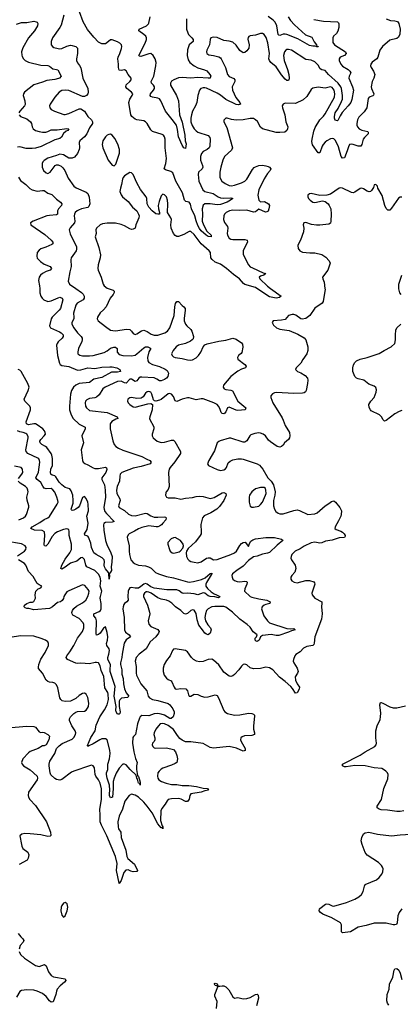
# Model space of a CAD drawing. Header units: inches. Extents: x 1843162 to 1959474, y 907081 to 1016326.
# Tile 348 of 656: x 1942868 to 1947231, y 921798 to 933079. Entities that reach past the tile are written whole.
import ezdxf

# ---------------------------------------------------------------- set-up
doc = ezdxf.new("R2010")
doc.units = ezdxf.units.IN
doc.header["$MEASUREMENT"] = 0
doc.layers.add('B9942', color=7, linetype='Continuous')
doc.layers.add('B9943', color=7, linetype='Continuous')

msp = doc.modelspace()

# ---------------------------------------------------------------- linework, layer by layer
at = {"layer": 'B9942', "color": 5}
for points, elevation in [([(1946367, 930000), (1946369, 929990), (1946348, 929852), (1946336, 929830), (1946250, 929774), (1946193, 929690), (1946150, 929654), (1946106, 929646), (1946090, 929653), (1946035, 929695), (1946010, 929702), (1945990, 929701), (1945951, 929689), (1945910, 929645), (1945870, 929635), (1945774, 929630), (1945761, 929610), (1945779, 929579), (1945811, 929550), (1945850, 929535), (1945957, 929517), (1946055, 929475), (1946130, 929435), (1946150, 929410), (1946170, 929330), (1946173, 929290), (1946160, 929250), (1946114, 929186), (1946090, 929143), (1946036, 929090), (1946031, 929070), (1946051, 929050), (1946090, 929033), (1946141, 929001), (1946166, 928970), (1946170, 928950), (1946169, 928910), (1946152, 928830), (1946145, 928815), (1946130, 928803), (1946110, 928800), (1946010, 928797), (1945812, 928808), (1945790, 928805), (1945767, 928793), (1945747, 928770), (1945747, 928750), (1945770, 928690), (1945877, 928517), (1945890, 928490), (1945910, 928430), (1945962, 928350), (1945966, 928310), (1945961, 928290), (1945948, 928270), (1945904, 928230), (1945890, 928204), (1945871, 928190), (1945850, 928183), (1945819, 928190), (1945744, 928244), (1945722, 928262), (1945684, 928310), (1945660, 928330), (1945630, 928342), (1945610, 928345), (1945562, 928338), (1945519, 928321), (1945505, 928310), (1945470, 928254), (1945450, 928239), (1945430, 928239), (1945290, 928286), (1945270, 928284), (1945167, 928253), (1945150, 928246), (1945133, 928230), (1945102, 928138), (1945035, 928030), (1945022, 927990), (1945031, 927970), (1945130, 927926), (1945170, 927915), (1945210, 927920), (1945227, 927933), (1945239, 927950), (1945259, 928001), (1945279, 928021), (1945310, 928035), (1945370, 928046), (1945410, 928047), (1945430, 928042), (1945590, 927990), (1945616, 927976), (1945655, 927930), (1945711, 927831), (1945750, 927791), (1945776, 927750), (1945795, 927670), (1945793, 927630), (1945778, 927570), (1945776, 927510), (1945790, 927471), (1945806, 927446), (1945830, 927424), (1945850, 927416), (1945890, 927418), (1946010, 927456), (1946050, 927462), (1946077, 927457), (1946170, 927409), (1946250, 927418), (1946279, 927430), (1946370, 927510), (1946410, 927534), (1946441, 927559), (1946470, 927567), (1946490, 927551), (1946537, 927490), (1946556, 927450), (1946554, 927410), (1946548, 927390), (1946524, 927336), (1946483, 927270), (1946481, 927250), (1946496, 927236), (1946550, 927219), (1946570, 927206), (1946588, 927190), (1946600, 927170), (1946599, 927161), (1946592, 927148), (1946530, 927143), (1946450, 927117), (1946375, 927105), (1946330, 927086), (1946310, 927083), (1946250, 927094), (1946210, 927085), (1946130, 927048), (1946084, 927016), (1946025, 926990), (1945988, 926950), (1945979, 926930), (1945977, 926910), (1945982, 926890), (1946025, 926830), (1946035, 926790), (1946022, 926750), (1945988, 926712), (1945978, 926690), (1945978, 926670), (1945988, 926650), (1946013, 926633), (1946050, 926625), (1946150, 926652), (1946192, 926652), (1946238, 926638), (1946248, 926628), (1946252, 926610), (1946216, 926510), (1946219, 926490), (1946252, 926452), (1946330, 926410), (1946333, 926393), (1946328, 926350), (1946334, 926270), (1946329, 926210), (1946252, 926008), (1946245, 925935), (1946239, 925921), (1946230, 925910), (1946161, 925899), (1946120, 925880), (1946082, 925838), (1946035, 925805), (1946024, 925790), (1946008, 925750), (1946004, 925730), (1946009, 925710), (1946047, 925650), (1946060, 925610), (1946053, 925590), (1946027, 925550), (1946030, 925510), (1946050, 925470), (1946075, 925430), (1946073, 925410), (1946050, 925365), (1946030, 925362), (1945997, 925417), (1945978, 925438), (1945910, 925498), (1945846, 925546), (1945769, 925629), (1945730, 925652), (1945690, 925660), (1945630, 925647), (1945550, 925641), (1945510, 925654), (1945470, 925686), (1945450, 925696), (1945430, 925693), (1945410, 925674), (1945380, 925630), (1945330, 925577), (1945310, 925562), (1945290, 925555), (1945270, 925558), (1945210, 925602), (1945150, 925688), (1945090, 925742), (1945071, 925751), (1945030, 925747), (1944970, 925724), (1944930, 925720), (1944896, 925730), (1944861, 925750), (1944838, 925770), (1944790, 925836), (1944770, 925852), (1944650, 925871), (1944630, 925865), (1944619, 925850), (1944594, 925790), (1944550, 925737), (1944524, 925690), (1944514, 925650), (1944513, 925610), (1944524, 925570), (1944550, 925534), (1944570, 925519), (1944604, 925504), (1944614, 925494), (1944638, 925430), (1944650, 925414), (1944670, 925408), (1944710, 925416), (1944772, 925412), (1944790, 925390), (1944802, 925342), (1944810, 925327), (1944830, 925328), (1944870, 925352), (1944910, 925347), (1944950, 925328), (1944990, 925317), (1945030, 925320), (1945110, 925344), (1945130, 925337), (1945148, 925308), (1945210, 925165), (1945221, 925150), (1945251, 925130), (1945330, 925110), (1945390, 925114), (1945490, 925132), (1945530, 925129), (1945550, 925122), (1945560, 925110), (1945561, 925101), (1945547, 924987), (1945550, 924952), (1945560, 924910), (1945558, 924890), (1945530, 924876), (1945445, 924875), (1945418, 924862), (1945405, 924850), (1945400, 924830), (1945407, 924810), (1945452, 924728), (1945453, 924707), (1945430, 924700), (1945353, 924733), (1945270, 924751), (1945090, 924733), (1945050, 924741), (1944970, 924785), (1944830, 924807), (1944770, 924806), (1944730, 924825), (1944705, 924845), (1944676, 924876), (1944630, 924945), (1944570, 924994), (1944530, 925011), (1944504, 925016), (1944479, 925010), (1944459, 924990), (1944429, 924950), (1944410, 924910), (1944406, 924890), (1944417, 924850), (1944416, 924830), (1944409, 924810), (1944390, 924790), (1944385, 924770), (1944393, 924750), (1944410, 924737), (1944430, 924733), (1944550, 924738), (1944630, 924718), (1944655, 924690), (1944670, 924650), (1944679, 924610), (1944670, 924570), (1944650, 924556), (1944610, 924537), (1944510, 924504), (1944489, 924491), (1944467, 924470), (1944453, 924450), (1944446, 924410), (1944450, 924390), (1944464, 924370), (1944493, 924350), (1944547, 924330), (1944610, 924317), (1944670, 924315), (1944730, 924304), (1944806, 924306), (1944894, 924294), (1944970, 924276), (1945022, 924270), (1945032, 924250), (1944990, 924245), (1944950, 924230), (1944829, 924211), (1944817, 924190), (1944810, 924150), (1944790, 924121), (1944770, 924121), (1944720, 924150), (1944690, 924156), (1944607, 924153), (1944570, 924144), (1944558, 924130), (1944536, 924090), (1944498, 924042), (1944487, 924013), (1944484, 923904), (1944502, 923842), (1944510, 923830), (1944510, 923810), (1944506, 923826), (1944500, 923820), (1944490, 923821), (1944450, 923867), (1944386, 923990), (1944330, 924068), (1944290, 924114), (1944230, 924170), (1944190, 924196), (1944150, 924207), (1944122, 924190), (1944075, 924125), (1944047, 924033), (1944008, 923952), (1943995, 923890), (1943997, 923830), (1944002, 923810), (1944028, 923770), (1944033, 923710), (1944084, 923564), (1944097, 923490), (1944109, 923469), (1944185, 923405), (1944220, 923330), (1944210, 923318), (1944170, 923315), (1944142, 923322), (1944110, 923338), (1944084, 923336), (1944061, 923310), (1944030, 923215), (1944010, 923184), (1944007, 923187), (1943977, 923330), (1943985, 923410), (1943967, 923490), (1943867, 923730), (1943805, 923850), (1943789, 923890), (1943790, 923970), (1943785, 924030), (1943805, 924150), (1943807, 924267), (1943790, 924333), (1943770, 924370), (1943740, 924410), (1943734, 924430), (1943726, 924506), (1943711, 924531), (1943690, 924537), (1943670, 924532), (1943489, 924471), (1943463, 924457), (1943350, 924374), (1943330, 924367), (1943290, 924374), (1943270, 924386), (1943227, 924427), (1943217, 924450), (1943206, 924530), (1943206, 924550), (1943215, 924585), (1943270, 924670), (1943292, 924728), (1943320, 924760), (1943355, 924785), (1943470, 924834), (1943490, 924853), (1943508, 924890), (1943510, 924910), (1943503, 924930), (1943464, 924990), (1943438, 925050), (1943440, 925070), (1943450, 925090), (1943489, 925131), (1943510, 925144), (1943530, 925152), (1943610, 925155), (1943630, 925168), (1943647, 925190), (1943656, 925210), (1943662, 925250), (1943650, 925315), (1943632, 925350), (1943610, 925362), (1943590, 925360), (1943550, 925335), (1943510, 925302), (1943450, 925270), (1943390, 925268), (1943354, 925274), (1943338, 925290), (1943330, 925309), (1943304, 925424), (1943290, 925459), (1943270, 925478), (1943250, 925485), (1943208, 925488), (1943190, 925495), (1943170, 925510), (1943130, 925590), (1943085, 925645), (1943082, 925662), (1943087, 925690), (1943109, 925751), (1943159, 925830), (1943198, 925910), (1943200, 925930), (1943192, 925950), (1943165, 925970), (1943114, 925990), (1943030, 926014), (1942879, 926021), (1942758, 926002)], 680), ([(1943511, 930000), (1943575, 929955), (1943594, 929934), (1943606, 929910), (1943606, 929890), (1943595, 929870), (1943527, 929830), (1943510, 929810), (1943485, 929715), (1943490, 929670), (1943487, 929653), (1943466, 929610), (1943467, 929590), (1943487, 929550), (1943530, 929492), (1943573, 929450), (1943584, 929430), (1943585, 929410), (1943579, 929390), (1943541, 929310), (1943533, 929273), (1943535, 929250), (1943556, 929236), (1943589, 929229), (1943670, 929227), (1943710, 929232), (1943836, 929264), (1943870, 929283), (1943910, 929316), (1943948, 929328), (1943968, 929328), (1943985, 929310), (1943987, 929270), (1944010, 929244), (1944052, 929232), (1944150, 929227), (1944190, 929236), (1944210, 929249), (1944290, 929321), (1944310, 929330), (1944338, 929330), (1944361, 929321), (1944373, 929310), (1944348, 929272), (1944334, 929210), (1944338, 929170), (1944350, 929153), (1944389, 929130), (1944470, 929104), (1944535, 929075), (1944558, 929058), (1944575, 929030), (1944565, 928990), (1944550, 928970), (1944530, 928956), (1944490, 928940), (1944470, 928942), (1944442, 928962), (1944410, 928974), (1944270, 928985), (1944250, 928982), (1944233, 928970), (1944210, 928941), (1944190, 928935), (1944150, 928961), (1944130, 928959), (1944090, 928915), (1944070, 928919), (1944030, 928938), (1943990, 928934), (1943847, 928870), (1943822, 928850), (1943781, 928779), (1943750, 928753), (1943730, 928745), (1943670, 928740), (1943636, 928724), (1943624, 928710), (1943618, 928690), (1943623, 928650), (1943633, 928630), (1943670, 928602), (1943870, 928578), (1943984, 928530), (1943995, 928510), (1943970, 928502), (1943925, 928475), (1943906, 928450), (1943907, 928390), (1943934, 928254), (1943950, 928210), (1943970, 928190), (1944000, 928170), (1944050, 928146), (1944270, 928073), (1944324, 928044), (1944361, 928030), (1944376, 928010), (1944363, 927990), (1944259, 927961), (1944170, 927942), (1944038, 927890), (1944020, 927870), (1944015, 927850), (1944012, 927790), (1943984, 927730), (1943977, 927690), (1943980, 927650), (1944015, 927590), (1944019, 927570), (1944000, 927510), (1944008, 927490), (1944070, 927455), (1944115, 927415), (1944150, 927400), (1944190, 927394), (1944310, 927424), (1944330, 927420), (1944370, 927394), (1944410, 927381), (1944450, 927378), (1944524, 927384), (1944539, 927379), (1944547, 927370), (1944542, 927350), (1944510, 927310), (1944494, 927290), (1944470, 927276), (1944450, 927268), (1944432, 927268), (1944350, 927279), (1944270, 927260), (1944230, 927246), (1944183, 927217), (1944125, 927190), (1944110, 927175), (1944102, 927150), (1944104, 927130), (1944123, 927050), (1944122, 926990), (1944128, 926950), (1944144, 926890), (1944170, 926858), (1944190, 926843), (1944230, 926829), (1944310, 926822), (1944345, 926810), (1944374, 926794), (1944426, 926746), (1944458, 926730), (1944550, 926700), (1944630, 926684), (1944790, 926637), (1944810, 926635), (1944859, 926641), (1944954, 926666), (1944994, 926686), (1945050, 926734), (1945070, 926736), (1945074, 926730), (1945062, 926718), (1945009, 926631), (1945001, 926610), (1945002, 926590), (1945022, 926562), (1945063, 926523), (1945099, 926499), (1945126, 926490), (1945163, 926470), (1945159, 926461), (1945146, 926454), (1945107, 926467), (1945050, 926472), (1945030, 926479), (1944990, 926507), (1944970, 926512), (1944910, 926490), (1944870, 926501), (1944790, 926507), (1944750, 926504), (1944730, 926510), (1944695, 926535), (1944670, 926546), (1944554, 926546), (1944410, 926564), (1944370, 926581), (1944330, 926613), (1944310, 926621), (1944290, 926613), (1944257, 926583), (1944230, 926566), (1944190, 926564), (1944150, 926574), (1944130, 926570), (1944118, 926550), (1944113, 926530), (1944108, 926470), (1944110, 926430), (1944098, 926410), (1944070, 926390), (1944062, 926378), (1944053, 926350), (1944052, 926330), (1944065, 926230), (1944068, 926088), (1944081, 926061), (1944124, 926030), (1944137, 926010), (1944088, 925972), (1944066, 925934), (1944042, 925810), (1944039, 925770), (1944024, 925710), (1944024, 925690), (1944039, 925630), (1944040, 925580), (1944055, 925530), (1944059, 925470), (1944071, 925411), (1944088, 925368), (1944119, 925330), (1944105, 925315), (1944035, 925305), (1944015, 925285), (1944010, 925270), (1944010, 925210), (1944020, 925150), (1944016, 925130), (1944010, 925122), (1943990, 925121), (1943974, 925150), (1943970, 925169), (1943976, 925210), (1943953, 925330), (1943961, 925441), (1943906, 925610), (1943904, 925630), (1943909, 925690), (1943879, 925750), (1943878, 925770), (1943891, 925810), (1943896, 925850), (1943892, 925872), (1943867, 925910), (1943862, 925930), (1943875, 925970), (1943878, 926010), (1943870, 926056), (1943850, 926121), (1943830, 926109), (1943790, 926052), (1943770, 926033), (1943750, 926027), (1943744, 926044), (1943750, 926190), (1943742, 926222), (1943717, 926250), (1943718, 926270), (1943781, 926299), (1943793, 926310), (1943802, 926330), (1943803, 926390), (1943792, 926450), (1943793, 926470), (1943808, 926530), (1943791, 926590), (1943798, 926650), (1943791, 926691), (1943770, 926727), (1943730, 926769), (1943637, 926810), (1943626, 926830), (1943613, 926893), (1943590, 926917), (1943570, 926912), (1943525, 926875), (1943449, 926851), (1943390, 926807), (1943350, 926783), (1943338, 926790), (1943350, 926830), (1943390, 926898), (1943443, 926970), (1943461, 927010), (1943461, 927070), (1943436, 927170), (1943435, 927215), (1943430, 927237), (1943410, 927244), (1943370, 927238), (1943300, 927210), (1943270, 927193), (1943242, 927158), (1943190, 927070), (1943168, 927048), (1943152, 927052), (1943150, 927066), (1943158, 927170), (1943151, 927211), (1943125, 927225), (1943038, 927230), (1942996, 927250), (1943013, 927270), (1943100, 927320), (1943147, 927353), (1943190, 927370), (1943210, 927387), (1943299, 927530), (1943308, 927550), (1943307, 927570), (1943295, 927610), (1943270, 927666), (1943250, 927693), (1943230, 927706), (1943170, 927702), (1943150, 927710), (1943133, 927733), (1943110, 927777), (1943067, 927810), (1943055, 927830), (1943084, 927896), (1943098, 928010), (1943097, 928030), (1943088, 928048), (1943076, 928056), (1942962, 928110), (1942941, 928130), (1942940, 928150), (1942967, 928287), (1942965, 928305), (1942949, 928329), (1942937, 928337), (1942908, 928348), (1942870, 928355), (1942843, 928370)], 640), ([(1943098, 930000), (1943100, 929950), (1943110, 929910), (1943124, 929890), (1943145, 929870), (1943190, 929851), (1943230, 929856), (1943310, 929894), (1943330, 929898), (1943354, 929890), (1943363, 929870), (1943335, 929770), (1943321, 929750), (1943239, 929670), (1943229, 929650), (1943208, 929570), (1943220, 929550), (1943323, 929503), (1943345, 929490), (1943365, 929470), (1943368, 929450), (1943356, 929430), (1943310, 929388), (1943297, 929370), (1943289, 929350), (1943301, 929230), (1943324, 929144), (1943331, 929130), (1943350, 929117), (1943430, 929106), (1943530, 929065), (1943570, 929066), (1943650, 929091), (1943730, 929081), (1943810, 929099), (1943903, 929103), (1943930, 929102), (1943981, 929090), (1944015, 929070), (1944024, 929050), (1943990, 929042), (1943919, 929041), (1943810, 928979), (1943718, 928962), (1943670, 928922), (1943550, 928910), (1943510, 928890), (1943486, 928870), (1943461, 928830), (1943452, 928790), (1943440, 928650), (1943439, 928610), (1943445, 928585), (1943457, 928550), (1943482, 928510), (1943550, 928443), (1943618, 928410), (1943620, 928390), (1943582, 928310), (1943599, 928230), (1943572, 928150), (1943589, 928030), (1943596, 928010), (1943614, 927994), (1943650, 927980), (1943710, 927944), (1943730, 927937), (1943770, 927937), (1943850, 927953), (1943865, 927945), (1943867, 927927), (1943854, 927890), (1943808, 927830), (1943809, 927810), (1943840, 927750), (1943848, 927690), (1943851, 927610), (1943834, 927490), (1943835, 927470), (1943845, 927445), (1943862, 927422), (1943951, 927330), (1943930, 927322), (1943850, 927318), (1943834, 927306), (1943829, 927291), (1943833, 927230), (1943851, 927110), (1943866, 927066), (1943914, 926970), (1943929, 926930), (1943925, 926865), (1943915, 926810), (1943919, 926770), (1943910, 926748), (1943892, 926730), (1943898, 926710), (1943892, 926670), (1943890, 926730), (1943885, 926745), (1943850, 926788), (1943841, 926810), (1943838, 926830), (1943842, 926870), (1943835, 926890), (1943815, 926915), (1943743, 926950), (1943720, 926970), (1943692, 927030), (1943682, 927082), (1943658, 927150), (1943650, 927160), (1943614, 927174), (1943610, 927190), (1943641, 927239), (1943654, 927310), (1943639, 927390), (1943656, 927450), (1943655, 927530), (1943650, 927552), (1943630, 927594), (1943610, 927615), (1943590, 927604), (1943554, 927510), (1943537, 927490), (1943512, 927470), (1943490, 927460), (1943470, 927456), (1943462, 927462), (1943458, 927470), (1943480, 927540), (1943482, 927570), (1943476, 927630), (1943459, 927679), (1943442, 927702), (1943390, 927718), (1943350, 927749), (1943320, 927780), (1943282, 927842), (1943270, 927852), (1943241, 927861), (1943227, 927870), (1943223, 927890), (1943225, 927930), (1943243, 927970), (1943246, 927990), (1943245, 928050), (1943238, 928090), (1943228, 928110), (1943178, 928178), (1943164, 928190), (1943123, 928210), (1943103, 928230), (1943100, 928250), (1943111, 928270), (1943150, 928310), (1943164, 928330), (1943162, 928350), (1943151, 928370), (1943133, 928390), (1943070, 928437), (1943050, 928448), (1943030, 928448), (1942970, 928437), (1942945, 928450), (1942943, 928470), (1942991, 928610), (1942993, 928630), (1942985, 928650), (1942927, 928707), (1942921, 928730), (1942966, 928830), (1942976, 928870), (1942963, 928910), (1942884, 929050), (1942870, 929065), (1942850, 929072)], 620), ([(1943882, 930000), (1943939, 929979), (1943950, 929970), (1943953, 929953), (1943941, 929930), (1943907, 929890), (1943860, 929790), (1943830, 929753), (1943790, 929722), (1943760, 929670), (1943756, 929650), (1943768, 929630), (1943850, 929562), (1943910, 929520), (1943936, 929516), (1943970, 929515), (1944090, 929532), (1944129, 929529), (1944150, 929510), (1944170, 929482), (1944190, 929473), (1944210, 929478), (1944265, 929515), (1944290, 929521), (1944328, 929508), (1944376, 929476), (1944410, 929464), (1944450, 929464), (1944510, 929482), (1944533, 929490), (1944564, 929510), (1944591, 929549), (1944639, 929690), (1944646, 929790), (1944654, 929826), (1944670, 929851), (1944690, 929851), (1944730, 929805), (1944751, 929790), (1944764, 929770), (1944766, 929750), (1944754, 929654), (1944755, 929630), (1944770, 929591), (1944783, 929570), (1944829, 929529), (1944843, 929510), (1944861, 929450), (1944856, 929424), (1944846, 929410), (1944825, 929395), (1944770, 929370), (1944690, 929348), (1944662, 929330), (1944628, 929290), (1944610, 929250), (1944615, 929230), (1944630, 929217), (1944650, 929208), (1944730, 929197), (1944790, 929181), (1944830, 929177), (1944850, 929182), (1944890, 929204), (1944917, 929230), (1944945, 929270), (1944970, 929330), (1944990, 929353), (1945016, 929364), (1945150, 929396), (1945230, 929409), (1945310, 929429), (1945350, 929418), (1945410, 929377), (1945421, 929361), (1945427, 929327), (1945415, 929265), (1945407, 929253), (1945377, 929230), (1945366, 929210), (1945368, 929190), (1945450, 929130), (1945466, 929110), (1945462, 929098), (1945457, 929090), (1945410, 929074), (1945370, 929052), (1945290, 928990), (1945205, 928890), (1945202, 928870), (1945213, 928850), (1945230, 928840), (1945290, 928836), (1945308, 928828), (1945370, 928710), (1945462, 928630), (1945453, 928610), (1945370, 928600), (1945350, 928604), (1945270, 928639), (1945249, 928631), (1945233, 928587), (1945221, 928570), (1945210, 928564), (1945190, 928566), (1945179, 928579), (1945164, 928624), (1945149, 928650), (1945130, 928671), (1945095, 928690), (1944970, 928734), (1944950, 928736), (1944890, 928723), (1944810, 928745), (1944790, 928746), (1944730, 928731), (1944670, 928703), (1944652, 928712), (1944630, 928761), (1944610, 928790), (1944590, 928797), (1944570, 928794), (1944490, 928727), (1944470, 928718), (1944429, 928709), (1944413, 928713), (1944403, 928723), (1944384, 928790), (1944370, 928811), (1944350, 928819), (1944330, 928815), (1944310, 928800), (1944282, 928758), (1944259, 928741), (1944210, 928738), (1944150, 928750), (1944130, 928745), (1944109, 928731), (1944103, 928710), (1944113, 928690), (1944130, 928670), (1944170, 928644), (1944190, 928640), (1944336, 928676), (1944370, 928681), (1944391, 928671), (1944388, 928610), (1944359, 928530), (1944358, 928510), (1944364, 928490), (1944400, 928430), (1944405, 928410), (1944404, 928390), (1944386, 928330), (1944388, 928310), (1944398, 928290), (1944445, 928250), (1944490, 928235), (1944530, 928237), (1944610, 928263), (1944630, 928260), (1944645, 928245), (1944712, 928132), (1944710, 928109), (1944645, 928015), (1944592, 927950), (1944583, 927930), (1944574, 927890), (1944581, 927730), (1944570, 927695), (1944546, 927670), (1944542, 927658), (1944539, 927630), (1944550, 927607), (1944570, 927600), (1944650, 927600), (1944716, 927584), (1944770, 927596), (1944850, 927605), (1944890, 927617), (1944930, 927620), (1944970, 927615), (1945050, 927594), (1945096, 927604), (1945190, 927657), (1945210, 927660), (1945233, 927650), (1945234, 927630), (1945210, 927570), (1945159, 927501), (1945128, 927472), (1945059, 927430), (1944984, 927396), (1944962, 927370), (1944944, 927296), (1944949, 927210), (1944947, 927190), (1944938, 927170), (1944885, 927095), (1944800, 927020), (1944781, 926990), (1944777, 926970), (1944782, 926930), (1944797, 926897), (1944810, 926884), (1944830, 926873), (1944870, 926862), (1944910, 926857), (1944950, 926869), (1945010, 926908), (1945030, 926915), (1945050, 926913), (1945090, 926891), (1945130, 926894), (1945287, 926950), (1945330, 926972), (1945352, 926990), (1945390, 927055), (1945410, 927077), (1945430, 927090), (1945453, 927093), (1945490, 927042), (1945501, 927079), (1945517, 927103), (1945540, 927120), (1945570, 927130), (1945690, 927146), (1945770, 927148), (1945790, 927147), (1945870, 927128), (1945881, 927121), (1945885, 927110), (1945821, 927059), (1945730, 926975), (1945710, 926965), (1945650, 926956), (1945590, 926931), (1945550, 926926), (1945490, 926882), (1945430, 926817), (1945357, 926770), (1945309, 926730), (1945299, 926710), (1945302, 926690), (1945313, 926670), (1945330, 926655), (1945362, 926642), (1945390, 926640), (1945450, 926647), (1945470, 926643), (1945475, 926630), (1945473, 926610), (1945450, 926559), (1945446, 926530), (1945511, 926470), (1945530, 926462), (1945610, 926444), (1945703, 926430), (1945740, 926410), (1945735, 926390), (1945690, 926380), (1945670, 926370), (1945648, 926350), (1945641, 926330), (1945666, 926250), (1945710, 926190), (1945730, 926170), (1945930, 926103), (1945970, 926098), (1946010, 926102), (1946027, 926090), (1945983, 926077), (1945950, 926061), (1945837, 926023), (1945810, 926024), (1945750, 926036), (1945650, 926024), (1945630, 926010), (1945612, 925970), (1945590, 925954), (1945578, 925958), (1945569, 925970), (1945569, 925991), (1945583, 926010), (1945590, 926030), (1945545, 926065), (1945510, 926118), (1945477, 926150), (1945392, 926212), (1945308, 926290), (1945230, 926349), (1945210, 926355), (1945106, 926354), (1945070, 926350), (1945027, 926330), (1945009, 926311), (1944997, 926270), (1944991, 926230), (1945000, 926190), (1945025, 926145), (1945057, 926110), (1945062, 926090), (1945050, 926052), (1945028, 926032), (1945010, 926037), (1944990, 926052), (1944965, 926090), (1944922, 926142), (1944903, 926203), (1944890, 926276), (1944870, 926312), (1944850, 926318), (1944831, 926310), (1944790, 926274), (1944770, 926268), (1944750, 926276), (1944715, 926310), (1944656, 926350), (1944613, 926393), (1944577, 926417), (1944550, 926428), (1944490, 926440), (1944450, 926456), (1944374, 926510), (1944350, 926521), (1944330, 926525), (1944317, 926523), (1944297, 926510), (1944287, 926490), (1944287, 926470), (1944332, 926370), (1944357, 926290), (1944359, 926270), (1944342, 926190), (1944350, 926154), (1944370, 926126), (1944450, 926094), (1944468, 926070), (1944460, 926050), (1944429, 926010), (1944363, 925950), (1944318, 925870), (1944239, 925810), (1944204, 925770), (1944192, 925730), (1944205, 925670), (1944202, 925590), (1944207, 925570), (1944257, 925470), (1944327, 925390), (1944340, 925330), (1944355, 925310), (1944390, 925291), (1944450, 925278), (1944570, 925243), (1944590, 925228), (1944624, 925184), (1944639, 925150), (1944639, 925130), (1944627, 925090), (1944606, 925074), (1944590, 925073), (1944530, 925109), (1944490, 925124), (1944450, 925131), (1944410, 925125), (1944350, 925104), (1944270, 925105), (1944250, 925093), (1944242, 925078), (1944218, 925010), (1944194, 924890), (1944172, 924868), (1944167, 924853), (1944161, 924790), (1944175, 924690), (1944195, 924615), (1944215, 924570), (1944208, 924530), (1944209, 924489), (1944220, 924420), (1944227, 924407), (1944230, 924407), (1944250, 924342), (1944250, 924307), (1944247, 924327), (1944230, 924333), (1944218, 924378), (1944210, 924389), (1944204, 924424), (1944134, 924490), (1944090, 924540), (1944070, 924551), (1944050, 924550), (1944010, 924504), (1943975, 924445), (1943951, 924390), (1943941, 924350), (1943940, 924270), (1943931, 924170), (1943910, 924163), (1943899, 924190), (1943897, 924210), (1943902, 924250), (1943899, 924310), (1943870, 924390), (1943864, 924430), (1943865, 924450), (1943877, 924490), (1943879, 924550), (1943898, 924610), (1943906, 924670), (1943902, 924710), (1943870, 924830), (1943850, 924840), (1943810, 924838), (1943786, 924830), (1943710, 924782), (1943659, 924761), (1943650, 924750), (1943644, 924764), (1943684, 924856), (1943734, 924930), (1943744, 924996), (1943785, 925090), (1943841, 925170), (1943871, 925230), (1943885, 925290), (1943884, 925350), (1943877, 925370), (1943845, 925425), (1943834, 925554), (1943803, 925623), (1943790, 925676), (1943770, 925710), (1943750, 925716), (1943734, 925714), (1943670, 925698), (1943570, 925706), (1943530, 925702), (1943510, 925707), (1943417, 925750), (1943400, 925770), (1943409, 925790), (1943444, 925836), (1943490, 925910), (1943530, 925992), (1943590, 926069), (1943603, 926110), (1943603, 926150), (1943595, 926170), (1943550, 926218), (1943478, 926258), (1943470, 926270), (1943467, 926287), (1943473, 926310), (1943487, 926333), (1943519, 926361), (1943590, 926397), (1943625, 926430), (1943650, 926470), (1943662, 926510), (1943664, 926530), (1943654, 926550), (1943615, 926595), (1943590, 926604), (1943430, 926537), (1943410, 926522), (1943385, 926490), (1943375, 926470), (1943372, 926448), (1943357, 926423), (1943336, 926410), (1943300, 926400), (1943245, 926350), (1943210, 926333), (1943030, 926318), (1942972, 926332), (1942950, 926332), (1942930, 926340), (1942918, 926350), (1942925, 926370), (1942950, 926390), (1942990, 926406), (1943014, 926406), (1943030, 926412), (1943049, 926450), (1943044, 926490), (1943054, 926530), (1943081, 926559), (1943109, 926570), (1943121, 926590), (1943090, 926603), (1943070, 926621), (1943021, 926701), (1942970, 926757), (1942938, 926830), (1942922, 926850), (1942856, 926890)], 660), ([(1945742, 930000), (1945864, 929910), (1945845, 929895), (1945810, 929890), (1945730, 929905), (1945586, 930000)], 660), ([(1947242, 929930), (1947226, 929950), (1947214, 929994), (1947214, 930000)], 680), ([(1947250, 928601), (1947219, 928590), (1947170, 928564), (1947070, 928487), (1947050, 928479), (1947034, 928494), (1947014, 928530), (1946993, 928553), (1946899, 928599), (1946889, 928609), (1946876, 928636), (1946872, 928670), (1946893, 928710), (1946932, 928750), (1946955, 928810), (1946959, 928839), (1946950, 928865), (1946930, 928880), (1946870, 928904), (1946813, 928950), (1946750, 928963), (1946730, 928971), (1946709, 928989), (1946687, 929050), (1946688, 929090), (1946696, 929124), (1946709, 929151), (1946730, 929170), (1946772, 929188), (1946852, 929208), (1946990, 929253), (1947046, 929290), (1947125, 929330), (1947167, 929370), (1947177, 929410), (1947175, 929470), (1947179, 929521), (1947192, 929548), (1947239, 929590)], 680), ([(1942856, 927824), (1942893, 927870), (1942904, 927890), (1942902, 927930), (1942885, 927950), (1942810, 927962)], 660), ([(1942859, 927350), (1942910, 927370), (1942935, 927390), (1942948, 927410), (1942972, 927492), (1942974, 927510), (1942955, 927575), (1942950, 927610), (1942965, 927670), (1942963, 927690), (1942952, 927710), (1942933, 927730), (1942875, 927770), (1942852, 927792)], 660), ([(1942844, 926936), (1942922, 926990), (1942940, 927010), (1942944, 927030), (1942932, 927050), (1942890, 927072), (1942710, 927105)], 660), ([(1947270, 924014), (1947230, 924007), (1947190, 924007), (1947084, 924024), (1947010, 924027), (1946990, 924032), (1946966, 924050), (1946967, 924070), (1947014, 924146), (1947043, 924270), (1947090, 924381), (1947091, 924431), (1947084, 924450), (1947065, 924470), (1947040, 924490), (1947018, 924498), (1946930, 924506), (1946830, 924531), (1946710, 924535), (1946610, 924518), (1946590, 924520), (1946570, 924530), (1946570, 924550), (1946770, 924653), (1946830, 924692), (1946939, 924750), (1946956, 924770), (1946959, 924790), (1946951, 924850), (1946950, 924930), (1946964, 924990), (1946999, 925061), (1947006, 925090), (1947007, 925133), (1946996, 925230), (1947006, 925254), (1947010, 925256), (1947030, 925249), (1947110, 925205), (1947150, 925194), (1947190, 925196), (1947290, 925219)], 680), ([(1942730, 924964), (1942950, 924985), (1943030, 924979), (1943050, 924973), (1943090, 924921), (1943110, 924911), (1943130, 924916), (1943150, 924914), (1943191, 924890), (1943211, 924870), (1943202, 924830), (1943170, 924769), (1943150, 924759), (1943130, 924759), (1943079, 924730), (1942990, 924693), (1942970, 924680), (1942903, 924610), (1942890, 924570), (1942898, 924550), (1942912, 924532), (1942990, 924485), (1943070, 924410), (1943073, 924390), (1943068, 924370), (1942971, 924230), (1942965, 924190), (1942971, 924170), (1942986, 924146), (1943050, 924074), (1943175, 923890), (1943223, 923770), (1943227, 923733), (1943217, 923723), (1943190, 923720), (1943110, 923740), (1942990, 923753), (1942926, 923754), (1942894, 923746), (1942871, 923730), (1942890, 923630), (1942891, 923610), (1942905, 923585), (1942960, 923540), (1942972, 923512), (1942967, 923473), (1942952, 923448), (1942861, 923399)], 680), ([(1947249, 922890), (1947218, 922850), (1947202, 922810), (1947197, 922730), (1947186, 922714), (1947170, 922707), (1947150, 922707), (1947068, 922728), (1946930, 922727), (1946840, 922700), (1946750, 922681), (1946659, 922630), (1946570, 922615), (1946557, 922630), (1946557, 922710), (1946545, 922730), (1946447, 922787), (1946342, 922830), (1946315, 922850), (1946301, 922870), (1946303, 922890), (1946310, 922897), (1946375, 922945), (1946390, 922949), (1946410, 922946), (1946450, 922928), (1946470, 922924), (1946615, 922965), (1946710, 923002), (1946756, 923030), (1946785, 923055), (1946805, 923090), (1946819, 923150), (1946830, 923171), (1946957, 923223), (1946990, 923250), (1947018, 923290), (1947030, 923316), (1947033, 923350), (1947028, 923370), (1947016, 923390), (1946981, 923421), (1946850, 923508), (1946830, 923537), (1946794, 923630), (1946784, 923670), (1946790, 923708), (1946811, 923750), (1946830, 923763), (1946870, 923770), (1946970, 923746), (1947132, 923728), (1947230, 923741), (1947350, 923747)], 680), ([(1942849, 922609), (1942882, 922570), (1942906, 922550), (1942916, 922530), (1942907, 922510), (1942875, 922470), (1942864, 922430)], 680), ([(1942864, 922404), (1942876, 922370), (1942925, 922325), (1943050, 922241), (1943090, 922231), (1943153, 922253), (1943170, 922239), (1943200, 922170), (1943230, 922127), (1943254, 922114), (1943391, 922091), (1943397, 922070), (1943381, 922050), (1943332, 922010), (1943299, 921970), (1943289, 921950), (1943283, 921910), (1943253, 921827), (1943230, 921823), (1943210, 921838), (1943170, 921888), (1943130, 921921), (1943070, 921950), (1943030, 921959), (1942950, 921965), (1942890, 921956), (1942870, 921945), (1942830, 921881)], 680), ([(1947099, 921790), (1947085, 921810), (1947077, 921837), (1947082, 921910), (1947102, 921970), (1947106, 922030), (1947145, 922110), (1947161, 922190), (1947170, 922206), (1947190, 922209), (1947214, 922190), (1947230, 922153), (1947250, 922082)], 680), ([(1945124, 921750), (1945130, 921830), (1945106, 921890), (1945104, 921910), (1945139, 921999), (1945128, 922008), (1945110, 922015), (1945100, 922030), (1945103, 922037), (1945110, 922042), (1945130, 922034), (1945135, 922025), (1945134, 922014), (1945143, 922003), (1945153, 922007), (1945164, 922004), (1945190, 922009), (1945210, 922008), (1945230, 922000), (1945264, 921964), (1945310, 921884), (1945330, 921870), (1945370, 921877), (1945430, 921861), (1945470, 921863), (1945510, 921876), (1945570, 921910), (1945590, 921916), (1945602, 921902), (1945605, 921870), (1945582, 921782)], 680)]:
    msp.add_lwpolyline(points, dxfattribs=dict(at, elevation=elevation))
for points, elevation in [([(1945670, 927721), (1945630, 927718), (1945570, 927703), (1945530, 927670), (1945503, 927630), (1945497, 927610), (1945497, 927550), (1945510, 927506), (1945530, 927493), (1945550, 927493), (1945610, 927507), (1945630, 927524), (1945650, 927550), (1945687, 927630), (1945692, 927652), (1945690, 927690), (1945686, 927706)], 680), ([(1944650, 927145), (1944630, 927143), (1944605, 927130), (1944568, 927090), (1944565, 927070), (1944584, 927010), (1944594, 926990), (1944616, 926970), (1944630, 926966), (1944650, 926969), (1944698, 926982), (1944709, 926990), (1944737, 927023), (1944747, 927050), (1944742, 927070), (1944710, 927110)], 660), ([(1943390, 922963), (1943370, 922956), (1943351, 922930), (1943343, 922910), (1943338, 922870), (1943350, 922818), (1943370, 922798), (1943390, 922812), (1943412, 922870), (1943421, 922910), (1943412, 922950)], 720)]:
    msp.add_lwpolyline(points, close=True, dxfattribs=dict(at, elevation=elevation))
at = {"layer": 'B9943', "color": 5}
for points, elevation in [([(1946240, 933080), (1946350, 933063), (1946510, 933055), (1946523, 933043), (1946528, 933030), (1946526, 932990), (1946514, 932946), (1946499, 932921), (1946465, 932890), (1946459, 932870), (1946458, 932818), (1946475, 932790), (1946602, 932710), (1946610, 932690), (1946591, 932669), (1946543, 932650), (1946532, 932630), (1946532, 932610), (1946550, 932570), (1946570, 932547), (1946632, 932510), (1946654, 932490), (1946663, 932470), (1946644, 932430), (1946643, 932410), (1946685, 932310), (1946693, 932270), (1946674, 932166), (1946663, 932130), (1946635, 932090), (1946564, 932016), (1946541, 931979), (1946515, 931925), (1946510, 931921), (1946486, 931926), (1946478, 931950), (1946476, 931970), (1946485, 932010), (1946519, 932061), (1946558, 932142), (1946567, 932170), (1946569, 932210), (1946557, 932290), (1946550, 932310), (1946519, 932350), (1946409, 932449), (1946370, 932498), (1946330, 932504), (1946314, 932514), (1946290, 932556), (1946250, 932596), (1946210, 932615), (1946150, 932621), (1945983, 932730), (1945950, 932738), (1945930, 932736), (1945919, 932730), (1945904, 932710), (1945892, 932668), (1945901, 932610), (1945938, 932510), (1945954, 932450), (1945957, 932410), (1945952, 932388), (1945950, 932384), (1945930, 932381), (1945910, 932397), (1945870, 932448), (1945810, 932539), (1945748, 932588), (1945730, 932610), (1945725, 932630), (1945732, 932690), (1945714, 932814), (1945694, 932874), (1945670, 932910), (1945650, 932919), (1945630, 932920), (1945570, 932903), (1945510, 932894), (1945493, 932887), (1945486, 932874), (1945484, 932856), (1945500, 932790), (1945493, 932753), (1945470, 932721), (1945450, 932703), (1945430, 932701), (1945390, 932724), (1945350, 932787), (1945310, 932821), (1945270, 932834), (1945210, 932842), (1945130, 932873), (1945090, 932877), (1945061, 932870), (1945053, 932850), (1945044, 932790), (1945012, 932730), (1945009, 932710), (1945013, 932690), (1945036, 932676), (1945089, 932669), (1945150, 932653), (1945170, 932641), (1945178, 932630), (1945227, 932530), (1945250, 932450), (1945268, 932428), (1945324, 932404), (1945335, 932390), (1945333, 932370), (1945305, 932310), (1945308, 932270), (1945346, 932186), (1945390, 932130), (1945399, 932110), (1945378, 932102), (1945350, 932106), (1945230, 932165), (1945170, 932213), (1945130, 932237), (1945010, 932294), (1944990, 932300), (1944970, 932298), (1944946, 932290), (1944929, 932270), (1944912, 932210), (1944900, 932130), (1944884, 932090), (1944850, 932030), (1944837, 931990), (1944829, 931951), (1944830, 931910), (1944845, 931865), (1944870, 931827), (1944890, 931804), (1944910, 931791), (1945030, 931751), (1945046, 931730), (1945050, 931710), (1945049, 931631), (1945040, 931610), (1945019, 931590), (1944970, 931570), (1944953, 931547), (1944940, 931510), (1944940, 931470), (1944964, 931410), (1944967, 931390), (1944958, 931370), (1944919, 931330), (1944915, 931305), (1944923, 931230), (1944966, 931130), (1944990, 931110), (1945086, 931086), (1945142, 931050), (1945170, 931039), (1945210, 931034), (1945290, 931038), (1945310, 931030), (1945284, 931010), (1945246, 930990), (1945170, 930962), (1945130, 930959), (1945051, 930969), (1944992, 930968), (1944970, 930955), (1944960, 930910), (1944965, 930850), (1944961, 930770), (1944975, 930730), (1945015, 930655), (1945062, 930610), (1945062, 930590), (1945030, 930594), (1945005, 930610), (1944950, 930661), (1944930, 930685), (1944910, 930720), (1944890, 930776), (1944877, 930830), (1944839, 930910), (1944825, 930965), (1944810, 930987), (1944774, 930994), (1944758, 931010), (1944735, 931095), (1944658, 931230), (1944624, 931324), (1944601, 931341), (1944540, 931360), (1944524, 931370), (1944542, 931430), (1944550, 931490), (1944537, 931610), (1944537, 931710), (1944530, 931737), (1944515, 931755), (1944503, 931763), (1944390, 931798), (1944370, 931815), (1944330, 931890), (1944310, 931910), (1944290, 931920), (1944211, 931931), (1944190, 931939), (1944155, 931970), (1944143, 931990), (1944121, 932130), (1944131, 932169), (1944158, 932210), (1944165, 932230), (1944150, 932250), (1944095, 932290), (1944086, 932310), (1944090, 932331), (1944131, 932370), (1944145, 932390), (1944147, 932410), (1944112, 932452), (1944090, 932493), (1944070, 932503), (1944030, 932495), (1944010, 932500), (1943999, 932530), (1944001, 932570), (1943992, 932630), (1943997, 932650), (1944018, 932690), (1944036, 932750), (1944039, 932770), (1944034, 932790), (1944015, 932810), (1943990, 932826), (1943930, 932847), (1943910, 932847), (1943868, 932812), (1943850, 932804), (1943810, 932802), (1943770, 932820), (1943717, 932877), (1943647, 932967), (1943595, 933055), (1943554, 933170)], 640), ([(1942830, 933029), (1942890, 933046), (1942950, 933048), (1943030, 933060), (1943056, 933056), (1943069, 933049), (1943076, 933036), (1943074, 933010), (1943038, 932950), (1942968, 932870), (1942903, 932757), (1942889, 932710), (1942891, 932671), (1942897, 932657), (1942912, 932632), (1942932, 932612), (1942970, 932591), (1943110, 932556), (1943190, 932553), (1943210, 932545), (1943250, 932514), (1943290, 932510), (1943304, 932504), (1943344, 932430), (1943326, 932410), (1943314, 932406), (1943270, 932395), (1943179, 932381), (1943130, 932362), (1943030, 932334), (1942925, 932250), (1942912, 932230), (1942909, 932210), (1942929, 932150), (1942931, 932109), (1942924, 932090), (1942868, 932030), (1942859, 932010)], 620), ([(1943376, 933130), (1943343, 933017), (1943329, 932990), (1943243, 932870), (1943230, 932830), (1943230, 932790), (1943243, 932770), (1943259, 932759), (1943308, 932748), (1943330, 932746), (1943350, 932750), (1943410, 932777), (1943450, 932786), (1943470, 932785), (1943497, 932777), (1943511, 932770), (1943530, 932751), (1943530, 932690), (1943518, 932630), (1943519, 932610), (1943530, 932584), (1943555, 932555), (1943569, 932529), (1943593, 932410), (1943649, 932290), (1943655, 932250), (1943651, 932230), (1943635, 932210), (1943610, 932198), (1943590, 932198), (1943430, 932266), (1943390, 932272), (1943350, 932269), (1943320, 932250), (1943272, 932190), (1943219, 932110), (1943211, 932090), (1943214, 932070), (1943230, 932050), (1943266, 932030), (1943373, 931993), (1943390, 931992), (1943430, 932004), (1943550, 932059), (1943570, 932057), (1943610, 932030), (1943651, 931971), (1943693, 931930), (1943702, 931910), (1943701, 931890), (1943670, 931840), (1943636, 931770), (1943610, 931738), (1943557, 931690), (1943550, 931670), (1943554, 931610), (1943549, 931590), (1943530, 931547), (1943496, 931504), (1943470, 931492), (1943432, 931492), (1943370, 931531), (1943330, 931537), (1943290, 931521), (1943190, 931491), (1943150, 931467), (1943133, 931450), (1943125, 931430), (1943127, 931390), (1943143, 931350), (1943170, 931323), (1943190, 931318), (1943216, 931330), (1943273, 931407), (1943290, 931415), (1943310, 931415), (1943342, 931402), (1943363, 931383), (1943384, 931350), (1943422, 931262), (1943490, 931170), (1943514, 931154), (1943630, 931103), (1943650, 931086), (1943666, 931046), (1943671, 930969), (1943662, 930938), (1943650, 930926), (1943576, 930910), (1943542, 930898), (1943527, 930890), (1943506, 930870), (1943495, 930850), (1943492, 930830), (1943500, 930770), (1943495, 930750), (1943447, 930693), (1943437, 930670), (1943445, 930625), (1943518, 930478), (1943520, 930450), (1943514, 930430), (1943458, 930350), (1943454, 930326), (1943458, 930250), (1943442, 930190), (1943424, 930084), (1943440, 930050), (1943511, 930000)], 640), ([(1944781, 933090), (1944779, 933021), (1944782, 932970), (1944794, 932930), (1944805, 932910), (1944843, 932870), (1944856, 932850), (1944855, 932830), (1944811, 932790), (1944790, 932734), (1944788, 932668), (1944800, 932620), (1944820, 932590), (1944867, 932550), (1944910, 932527), (1944985, 932505), (1945012, 932492), (1945049, 932450), (1945058, 932430), (1945057, 932423), (1945050, 932410), (1945030, 932407), (1944910, 932416), (1944830, 932407), (1944730, 932415), (1944690, 932412), (1944636, 932390), (1944610, 932374), (1944595, 932350), (1944598, 932330), (1944666, 932210), (1944687, 932150), (1944700, 931990), (1944730, 931903), (1944763, 931757), (1944765, 931690), (1944775, 931655), (1944774, 931630), (1944770, 931602), (1944751, 931609), (1944730, 931640), (1944690, 931736), (1944679, 931819), (1944665, 931870), (1944617, 931937), (1944538, 932030), (1944486, 932150), (1944470, 932172), (1944450, 932180), (1944391, 932191), (1944370, 932200), (1944362, 932210), (1944367, 932230), (1944403, 932270), (1944412, 932290), (1944413, 932310), (1944402, 932330), (1944381, 932350), (1944377, 932370), (1944404, 932430), (1944430, 932550), (1944434, 932590), (1944423, 932630), (1944399, 932670), (1944370, 932690), (1944350, 932687), (1944256, 932656), (1944241, 932661), (1944233, 932670), (1944306, 932810), (1944320, 932850), (1944320, 932870), (1944313, 932890), (1944293, 932910), (1944233, 932950), (1944236, 932970), (1944323, 933010), (1944345, 933030), (1944350, 933040), (1944362, 933110)], 620), ([(1947070, 933090), (1947118, 933070), (1947170, 933067), (1947198, 933058), (1947214, 933034), (1947229, 932969), (1947227, 932913), (1947210, 932879), (1947190, 932865), (1947110, 932844), (1947028, 932770), (1946997, 932730), (1946972, 932648), (1946962, 932630), (1946910, 932592), (1946895, 932570), (1946890, 932550), (1946897, 932530), (1946924, 932490), (1946938, 932450), (1946927, 932410), (1946909, 932370), (1946897, 932310), (1946900, 932290), (1946927, 932230), (1946925, 932215), (1946915, 932205), (1946876, 932190), (1946864, 932176), (1946849, 932070), (1946818, 932022), (1946757, 931963), (1946742, 931930), (1946732, 931890), (1946733, 931870), (1946742, 931850), (1946758, 931830), (1946790, 931814), (1946857, 931797), (1946864, 931790), (1946864, 931770), (1946819, 931730), (1946804, 931710), (1946792, 931648), (1946779, 931630), (1946750, 931628), (1946690, 931650), (1946670, 931653), (1946650, 931648), (1946636, 931624), (1946623, 931577), (1946590, 931496), (1946570, 931492), (1946553, 931513), (1946524, 931624), (1946490, 931693), (1946470, 931713), (1946450, 931717), (1946430, 931713), (1946390, 931692), (1946370, 931676), (1946347, 931650), (1946336, 931630), (1946310, 931553), (1946290, 931555), (1946225, 931645), (1946216, 931684), (1946219, 931710), (1946239, 931801), (1946256, 931844), (1946310, 931930), (1946350, 931972), (1946370, 932000), (1946476, 932190), (1946482, 932230), (1946474, 932270), (1946450, 932302), (1946430, 932311), (1946370, 932296), (1946290, 932305), (1946230, 932295), (1946210, 932278), (1946161, 932199), (1946118, 932162), (1946030, 932120), (1945910, 932122), (1945887, 932110), (1945878, 932090), (1945880, 932070), (1945906, 931990), (1945920, 931910), (1945940, 931850), (1945939, 931830), (1945932, 931808), (1945909, 931791), (1945850, 931785), (1945810, 931788), (1945650, 931830), (1945630, 931846), (1945594, 931914), (1945573, 931933), (1945550, 931945), (1945510, 931948), (1945430, 931931), (1945350, 931928), (1945296, 931936), (1945248, 931952), (1945230, 931949), (1945210, 931926), (1945207, 931910), (1945242, 931842), (1945309, 931610), (1945296, 931584), (1945217, 931510), (1945196, 931470), (1945172, 931390), (1945162, 931330), (1945161, 931270), (1945184, 931230), (1945222, 931202), (1945270, 931180), (1945297, 931177), (1945330, 931182), (1945412, 931208), (1945450, 931228), (1945470, 931250), (1945537, 931363), (1945555, 931385), (1945570, 931394), (1945610, 931409), (1945652, 931412), (1945690, 931406), (1945717, 931397), (1945731, 931390), (1945748, 931370), (1945740, 931350), (1945710, 931318), (1945670, 931256), (1945611, 931130), (1945597, 931070), (1945609, 931011), (1945620, 931000), (1945630, 930993), (1945674, 930994), (1945721, 930970), (1945730, 930950), (1945724, 930910), (1945715, 930885), (1945703, 930877), (1945686, 930874), (1945610, 930909), (1945570, 930878), (1945550, 930875), (1945470, 930898), (1945389, 930891), (1945310, 930897), (1945275, 930890), (1945235, 930870), (1945217, 930850), (1945209, 930830), (1945204, 930790), (1945214, 930754), (1945252, 930710), (1945254, 930690), (1945245, 930630), (1945249, 930609), (1945270, 930577), (1945290, 930565), (1945310, 930560), (1945450, 930561), (1945474, 930554), (1945479, 930530), (1945437, 930450), (1945429, 930430), (1945428, 930410), (1945431, 930390), (1945490, 930272), (1945509, 930249), (1945535, 930235), (1945658, 930178), (1945691, 930170), (1945665, 930150), (1945630, 930141), (1945615, 930130), (1945620, 930110), (1945710, 930024), (1945742, 930000)], 660), ([(1945946, 933110), (1945973, 933070), (1946020, 933020), (1946146, 932906), (1946218, 932878), (1946244, 932824), (1946271, 932789), (1946273, 932773), (1946290, 932770), (1946290, 932766), (1946289, 932769), (1946273, 932767), (1946255, 932775), (1946230, 932774), (1946190, 932784), (1946058, 932858), (1945930, 932909), (1945910, 932914), (1945890, 932912), (1945850, 932896), (1945840, 932900), (1945830, 932910), (1945817, 933010), (1945796, 933050), (1945774, 933074), (1945717, 933117)], 620), ([(1942863, 931990), (1942879, 931970), (1942950, 931942), (1942992, 931910), (1943005, 931890), (1943010, 931850), (1943022, 931830), (1943051, 931811), (1943090, 931797), (1943130, 931790), (1943169, 931790), (1943190, 931796), (1943230, 931818), (1943296, 931816), (1943410, 931833), (1943433, 931830), (1943420, 931810), (1943400, 931800), (1943370, 931774), (1943348, 931732), (1943330, 931717), (1943270, 931703), (1943115, 931625), (1943050, 931607), (1943010, 931602), (1942944, 931604), (1942870, 931621), (1942842, 931618)], 620), ([(1942853, 931273), (1942877, 931237), (1942937, 931190), (1942984, 931144), (1943010, 931129), (1943070, 931115), (1943130, 931122), (1943150, 931120), (1943190, 931093), (1943236, 931076), (1943290, 931021), (1943337, 930990), (1943350, 930970), (1943346, 930950), (1943312, 930910), (1943303, 930890), (1943300, 930850), (1943290, 930842), (1943210, 930837), (1943179, 930830), (1943021, 930770), (1942991, 930750), (1942996, 930730), (1943158, 930618), (1943230, 930554), (1943248, 930530), (1943250, 930510), (1943238, 930502), (1943169, 930471), (1943110, 930452), (1943090, 930438), (1943068, 930410), (1943063, 930370), (1943070, 930348), (1943105, 930310), (1943150, 930279), (1943217, 930250), (1943231, 930230), (1943218, 930210), (1943170, 930192), (1943129, 930170), (1943105, 930150), (1943091, 930130), (1943084, 930090), (1943097, 930030), (1943098, 930000)], 620), ([(1945586, 930000), (1945571, 930011), (1945450, 930046), (1945435, 930055), (1945386, 930110), (1945318, 930158), (1945237, 930230), (1945170, 930278), (1945110, 930302), (1945073, 930330), (1945061, 930350), (1945054, 930410), (1945041, 930430), (1944950, 930511), (1944870, 930617), (1944830, 930651), (1944810, 930653), (1944750, 930618), (1944690, 930596), (1944670, 930595), (1944650, 930607), (1944633, 930630), (1944605, 930690), (1944600, 930730), (1944607, 930790), (1944602, 930810), (1944561, 930870), (1944568, 930970), (1944564, 931010), (1944550, 931049), (1944530, 931074), (1944510, 931079), (1944490, 931062), (1944466, 930994), (1944457, 930950), (1944460, 930910), (1944471, 930870), (1944471, 930850), (1944451, 930849), (1944430, 930856), (1944387, 930890), (1944350, 930929), (1944331, 930970), (1944326, 931030), (1944317, 931050), (1944253, 931133), (1944210, 931210), (1944170, 931304), (1944150, 931324), (1944130, 931329), (1944070, 931289), (1944056, 931270), (1944048, 931252), (1944036, 931190), (1944022, 931150), (1944017, 931110), (1944030, 931071), (1944045, 931050), (1944110, 930994), (1944162, 930930), (1944210, 930888), (1944232, 930852), (1944236, 930830), (1944233, 930810), (1944200, 930730), (1944190, 930690), (1944170, 930678), (1944150, 930676), (1944130, 930682), (1944070, 930718), (1944030, 930734), (1943966, 930746), (1943870, 930748), (1943819, 930741), (1943790, 930730), (1943750, 930690), (1943742, 930670), (1943743, 930630), (1943733, 930590), (1943774, 930470), (1943795, 930385), (1943792, 930350), (1943767, 930270), (1943764, 930230), (1943767, 930210), (1943804, 930130), (1943826, 930050), (1943838, 930030), (1943870, 930004), (1943882, 930000)], 660), ([(1947250, 931047), (1947230, 931047), (1947210, 931035), (1947130, 930921), (1947110, 930898), (1947090, 930896), (1947070, 930917), (1947055, 930950), (1947023, 931063), (1946975, 931150), (1946969, 931170), (1946950, 931189), (1946930, 931186), (1946922, 931158), (1946900, 931120), (1946890, 931109), (1946875, 931105), (1946850, 931113), (1946810, 931141), (1946790, 931149), (1946770, 931145), (1946710, 931104), (1946690, 931096), (1946670, 931098), (1946570, 931147), (1946550, 931152), (1946530, 931150), (1946430, 931080), (1946390, 931067), (1946310, 931063), (1946210, 931089), (1946190, 931084), (1946171, 931070), (1946171, 931050), (1946179, 931030), (1946196, 931010), (1946228, 930988), (1946250, 930984), (1946338, 931002), (1946370, 930995), (1946403, 930970), (1946417, 930950), (1946435, 930910), (1946440, 930850), (1946436, 930770), (1946430, 930749), (1946410, 930736), (1946310, 930724), (1946270, 930725), (1946214, 930734), (1946150, 930754), (1946126, 930750), (1946119, 930730), (1946125, 930690), (1946123, 930650), (1946087, 930553), (1946064, 930510), (1946058, 930490), (1946059, 930459), (1946079, 930430), (1946110, 930416), (1946193, 930407), (1946250, 930406), (1946330, 930390), (1946379, 930359), (1946416, 930316), (1946428, 930290), (1946401, 930210), (1946340, 930130), (1946343, 930110), (1946358, 930070), (1946367, 930000)], 680), ([(1947214, 930000), (1947215, 930050), (1947250, 930153)], 680)]:
    msp.add_lwpolyline(points, dxfattribs=dict(at, elevation=elevation))
at = {"layer": 'B9943', "color": 5, "elevation": 660}
msp.add_lwpolyline([(1943910, 931767), (1943890, 931764), (1943870, 931755), (1943850, 931738), (1943820, 931690), (1943813, 931650), (1943823, 931610), (1943882, 931470), (1943930, 931411), (1943950, 931405), (1943970, 931425), (1943982, 931458), (1944012, 931550), (1944013, 931590), (1943994, 931654), (1943958, 931718), (1943930, 931754)], close=True, dxfattribs=at)

doc.saveas('drawing.dxf')
